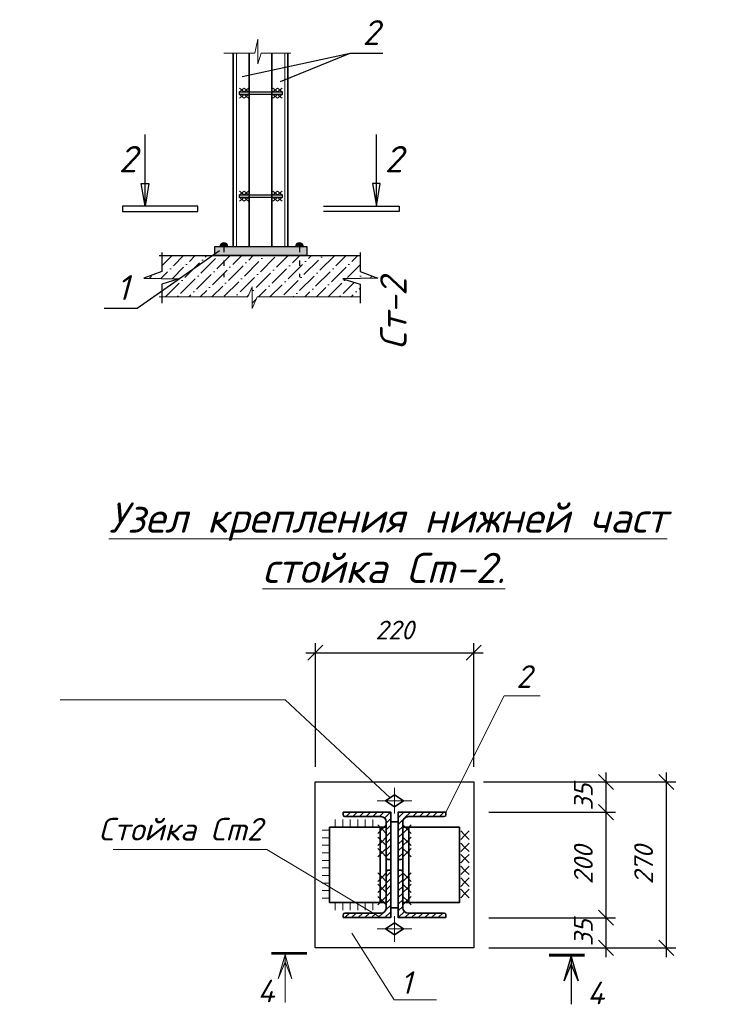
# Model space of a CAD drawing. Header units: millimetres. Extents: x -33345 to 4712671, y -3392 to 121473.
# Tile 293 of 656: x 1606403 to 1615769, y 54142 to 67202. Entities that reach past the tile are written whole.
import ezdxf

# ---------------------------------------------------------------- set-up
doc = ezdxf.new("R2010")
doc.units = ezdxf.units.MM
doc.linetypes.add('ACAD_ISO03W100', pattern=[30, 12, -18])
doc.linetypes.add('DASHED', pattern=[19.05, 12.7, -6.35])
for name, color, linetype, lineweight in [('ACO-размер', 7, 'Continuous', 13), ('ACO-текст', 7, 'Continuous', 20), ('blue', 5, 'Continuous', 35), ('DESIGN', 14, 'Continuous', 20), ('red', 12, 'Continuous', 30), ('shtrihovka', 254, 'Continuous', 0), ('выпуска', 220, 'Continuous', 35), ('ОСИ', 147, 'Continuous', 13), ('план', 7, 'Continuous', 30), ('Размер 1', 251, 'Continuous', 20), ('Узлы', 134, 'Continuous', 25), ('Штриховая-АСО', 8, 'Continuous', 15)]:
    doc.layers.add(name, color=color, linetype=linetype, lineweight=lineweight)
doc.layers.add('Сечения', color=7, linetype='Continuous')
doc.styles.add('ISO', font='isocpeui.ttf')
doc.styles.add('ISOCPEUR', font='isocpeui.ttf', dxfattribs={"height": 300})
doc.styles.add('RUSS', font='RUSS.shx', dxfattribs={"width": 0.8, "oblique": 15, "height": 250})
doc.styles.add('simp 0', font='isocpeui.ttf')
doc.styles.get("Standard").update_dxf_attribs({"font": 'arial.ttf'})
doc.dimstyles.new('RUSS$0', dxfattribs={"dimscale": 0, "dimtxt": 2.5, "dimasz": 2, "dimexe": 1.25, "dimexo": 2, "dimgap": 1.75, "dimtad": 1, "dimdec": 0, "dimlfac": 100, "dimzin": 0, "dimdsep": 46, "dimtxsty": 'RUSS', "dimblk1": 'OBLIQUE', "dimblk2": 'OBLIQUE', "dimsah": 1, "dimcen": 3, "dimdle": 1.25, "dimclrt": 1, "dimadec": 0, "dimazin": 0, "dimtfac": 0.75, "dimtdec": 0, "dimtmove": 0, "dimatfit": 0, "dimldrblk": 'OBLIQUE', "dimfxl": 1, "dimtvp": 1.5, "dimtolj": 1, "dimtzin": 0, "dimarcsym": 0})
pattern_1 = [(45, (1162872.827, 487886.215), (-44.194174, 44.194174), [])]

# ---------------------------------------------------------------- blocks, each defined once
blk = doc.blocks.new('_Oblique')
at = {"color": 0, "linetype": 'ByBlock', "lineweight": -2}
blk.add_line((-0.5, -0.5), (0.5, 0.5), dxfattribs=at)
blk = doc.blocks.new('*D2113')
at = {"layer": 'ACO-размер', "color": 0, "lineweight": -2, "ltscale": 5, "transparency": 16777216}
for p, q in [((1614174, 56816), (1614174, 55166)), ((1612622, 56691), (1614299, 56691)), ((1612622, 55291), (1614299, 55291))]:
    blk.add_line(p, q, dxfattribs=at)
at = {"layer": 'Defpoints', "color": 0, "ltscale": 5, "transparency": 16777216}
for p in [(1612422, 56691), (1612422, 55291), (1614174, 55291)]:
    blk.add_point(p, dxfattribs=at)
at = {"layer": 'ACO-размер', "color": 0, "lineweight": -2, "ltscale": 5, "transparency": 16777216, "xscale": 200, "yscale": 200, "zscale": 200}
for p, rotation in [((1614174, 56691), 90), ((1614174, 55291), 270)]:
    blk.add_blockref('_Oblique', p, dxfattribs=dict(at, rotation=rotation))
at = {"layer": 'ACO-размер', "color": 1, "ltscale": 5, "transparency": 16777216, "insert": (1613874, 55991), "char_height": 250, "attachment_point": 5, "rotation": 90, "style": 'simp 0'}
blk.add_mtext('\\A1;200', dxfattribs=at)
blk = doc.blocks.new('*D2114')
at = {"layer": 'ACO-размер', "color": 0, "lineweight": -2, "ltscale": 5, "transparency": 16777216}
for p, q in [((1614174, 57216), (1614174, 56566)), ((1612622, 57091), (1614299, 57091)), ((1612622, 56691), (1614299, 56691))]:
    blk.add_line(p, q, dxfattribs=at)
at = {"layer": 'Defpoints', "color": 0, "ltscale": 5, "transparency": 16777216}
for p in [(1612422, 57091), (1612422, 56691), (1614174, 56691)]:
    blk.add_point(p, dxfattribs=at)
at = {"layer": 'ACO-размер', "color": 0, "lineweight": -2, "ltscale": 5, "transparency": 16777216, "xscale": 200, "yscale": 200, "zscale": 200}
for p, rotation in [((1614174, 57091), 90), ((1614174, 56691), 270)]:
    blk.add_blockref('_Oblique', p, dxfattribs=dict(at, rotation=rotation))
at = {"layer": 'ACO-размер', "color": 1, "ltscale": 5, "transparency": 16777216, "insert": (1613874, 56891), "char_height": 250, "attachment_point": 5, "rotation": 90, "style": 'simp 0'}
blk.add_mtext('\\A1;35', dxfattribs=at)
blk = doc.blocks.new('*D2115')
at = {"layer": 'ACO-размер', "color": 0, "lineweight": -2, "ltscale": 5, "transparency": 16777216}
for p, q in [((1614174, 55416), (1614174, 54766)), ((1612622, 55291), (1614299, 55291)), ((1612622, 54891), (1614299, 54891))]:
    blk.add_line(p, q, dxfattribs=at)
at = {"layer": 'Defpoints', "color": 0, "ltscale": 5, "transparency": 16777216}
for p in [(1612422, 55291), (1612422, 54891), (1614174, 54891)]:
    blk.add_point(p, dxfattribs=at)
at = {"layer": 'ACO-размер', "color": 0, "lineweight": -2, "ltscale": 5, "transparency": 16777216, "xscale": 200, "yscale": 200, "zscale": 200}
for p, rotation in [((1614174, 55291), 90), ((1614174, 54891), 270)]:
    blk.add_blockref('_Oblique', p, dxfattribs=dict(at, rotation=rotation))
at = {"layer": 'ACO-размер', "color": 1, "ltscale": 5, "transparency": 16777216, "insert": (1613874, 55091), "char_height": 250, "attachment_point": 5, "rotation": 90, "style": 'simp 0'}
blk.add_mtext('\\A1;35', dxfattribs=at)
blk = doc.blocks.new('отв.- болт (постоян)')
at = {"color": 252, "lineweight": 35}
blk.add_lwpolyline([(0.8, 0), (0, -1.2), (-0.8, 0), (0, 1.2)], close=True, dxfattribs=at)
at = {"layer": 'ОСИ', "color": 1, "lineweight": 13, "ltscale": 0.5}
for points in [[(0, 2.3), (0, -2.3)], [(1.7, 0), (-1.7, 0)]]:
    blk.add_lwpolyline(points, dxfattribs=at)
blk = doc.blocks.new('*D2116')
at = {"layer": 'ACO-размер', "color": 0, "lineweight": -2, "ltscale": 5, "transparency": 16777216}
for p, q in [((1610322, 57291), (1610322, 58931)), ((1612422, 57291), (1612422, 58931)), ((1610197, 58806), (1612547, 58806))]:
    blk.add_line(p, q, dxfattribs=at)
at = {"layer": 'Defpoints', "color": 0, "ltscale": 5, "transparency": 16777216}
for p in [(1612422, 58806), (1610322, 57091), (1612422, 57091)]:
    blk.add_point(p, dxfattribs=at)
at = {"layer": 'ACO-размер', "color": 0, "lineweight": -2, "ltscale": 5, "transparency": 16777216, "xscale": 200, "yscale": 200, "zscale": 200, "rotation": 180}
blk.add_blockref('_Oblique', (1610322, 58806), dxfattribs=at)
at = {"layer": 'ACO-размер', "color": 0, "lineweight": -2, "ltscale": 5, "transparency": 16777216, "xscale": 200, "yscale": 200, "zscale": 200}
blk.add_blockref('_Oblique', (1612422, 58806), dxfattribs=at)
at = {"layer": 'ACO-размер', "color": 1, "ltscale": 5, "transparency": 16777216, "insert": (1611372, 59106), "char_height": 250, "attachment_point": 5, "style": 'simp 0'}
blk.add_mtext('\\A1;220', dxfattribs=at)
blk = doc.blocks.new('*D2117')
at = {"layer": 'ACO-размер', "color": 0, "lineweight": -2, "ltscale": 5, "transparency": 16777216}
for p, q in [((1614974, 57216), (1614974, 54766)), ((1612552, 57091), (1615099, 57091)), ((1612622, 54891), (1615099, 54891))]:
    blk.add_line(p, q, dxfattribs=at)
at = {"layer": 'Defpoints', "color": 0, "ltscale": 5, "transparency": 16777216}
for p in [(1612352, 57091), (1612422, 54891), (1614974, 54891)]:
    blk.add_point(p, dxfattribs=at)
at = {"layer": 'ACO-размер', "color": 0, "lineweight": -2, "ltscale": 5, "transparency": 16777216, "xscale": 200, "yscale": 200, "zscale": 200}
for p, rotation in [((1614974, 57091), 90), ((1614974, 54891), 270)]:
    blk.add_blockref('_Oblique', p, dxfattribs=dict(at, rotation=rotation))
at = {"layer": 'ACO-размер', "color": 1, "ltscale": 5, "transparency": 16777216, "insert": (1614673, 55991), "char_height": 250, "attachment_point": 5, "rotation": 90, "style": 'simp 0'}
blk.add_mtext('\\A1;270', dxfattribs=at)
blk = doc.blocks.new('сечение')
h = blk.add_hatch(color=256)
h.paths.add_polyline_path([(-291, 18), (-291, 120), (-199, 342)])
h.paths.add_polyline_path([(-383, 342), (-291, 120), (-291, 18)])
at = {"linetype": 'Continuous'}
blk.add_lwpolyline([(-291, 18), (-383, 342), (-291, 120), (-199, 342), (-291, 18), (-291, 652)], dxfattribs=at)
at = {"linetype": 'Continuous', "const_width": 36}
blk.add_lwpolyline([(0, 0), (-471, 0)], dxfattribs=at)

msp = doc.modelspace()

# ---------------------------------------------------------------- hatches: boundary and pattern name
at = {"lineweight": 13, "ltscale": 0.04}
h = msp.add_hatch(dxfattribs=at)
h.set_pattern_fill('ANSI36', color=256, scale=34.27065, style=0)
h.set_pattern_definition([(45, (1151109.91, 55934.7), (57.704853, 211.584462), [272.023286, -54.404657, 0, -54.404657])])
h.paths.add_polyline_path([(1611151.178, 63775.742), (1610915.068, 63860.96), (1610915.068, 64072.883), (1608954.342, 64072.883), (1608513.364, 63764.392), (1608513.447, 63764.39), (1608513.29, 63764.341), (1608286.226, 63605.496), (1608286.226, 63524.149), (1609428.263, 63524.149), (1609483.815, 63658.838), (1609483.815, 63371.023), (1609552.204, 63524.149), (1610915.068, 63524.149), (1610915.068, 63692.743), (1610687.846, 63764.39)])
h.paths.add_polyline_path([(1608954.342, 64072.883), (1608286.226, 64072.883), (1608286.226, 63860.96), (1608050.116, 63775.742), (1608513.364, 63764.392)])
at = {"layer": 'Сечения'}
h = msp.add_hatch(color=256, dxfattribs=at)
h.paths.add_polyline_path([(1609109.76, 64189.827), (1609109.76, 64242.277, -0.414213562), (1609162.21, 64189.827)])
h.paths.add_polyline_path([(1609109.76, 64189.827), (1609057.309, 64189.827, -0.414213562), (1609109.76, 64242.277)])
h = msp.add_hatch(color=256, dxfattribs=at)
h.paths.add_polyline_path([(1610110.503, 64189.827), (1610110.503, 64242.277, 0.414213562), (1610058.053, 64189.827)])
h.paths.add_polyline_path([(1610110.503, 64189.827), (1610162.953, 64189.827, 0.414213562), (1610110.503, 64242.277)])
at = {"layer": 'Узлы'}
msp.add_hatch(color=256, dxfattribs=at).paths.add_polyline_path([(1610213.946, 64189.827), (1608987.348, 64189.827), (1608987.348, 64072.883), (1610213.946, 64072.883)])
at = {"layer": 'Штриховая-АСО', "lineweight": 9}
h = msp.add_hatch(dxfattribs=at)
h.set_pattern_fill('ANSI31', scale=500)
h.set_pattern_definition(pattern_1)
edge = h.paths.add_edge_path()
edge.add_line((1610691.714, 56691.24), (1610691.714, 56654.24))
edge.add_arc((1610714.714, 56654.24), 23, 180.0000001, 270.0000001)
edge.add_line((1610714.714, 56631.24), (1611191.714, 56631.24))
edge.add_arc((1611191.714, 56561.24), 70, 0, 90, ccw=False)
edge.add_line((1611261.714, 56561.24), (1611261.714, 56084.24))
edge.add_arc((1611284.714, 56084.24), 23, 180, 270)
edge.add_line((1611284.714, 56061.24), (1611321.714, 56061.24))
edge.add_line((1611321.714, 56061.24), (1611321.714, 56691.24))
edge.add_line((1611321.714, 56691.24), (1610691.714, 56691.24))
edge = h.paths.add_edge_path()
edge.add_line((1610691.714, 55291.24), (1610691.714, 55328.24))
edge.add_arc((1610714.714, 55328.24), 23, 89.9999999, 179.9999999, ccw=False)
edge.add_line((1610714.714, 55351.24), (1611191.714, 55351.24))
edge.add_arc((1611191.714, 55421.24), 70, 270, 360)
edge.add_line((1611261.714, 55421.24), (1611261.714, 55898.24))
edge.add_arc((1611284.714, 55898.24), 23, 90, 180, ccw=False)
edge.add_line((1611284.714, 55921.24), (1611321.714, 55921.24))
edge.add_line((1611321.714, 55921.24), (1611321.714, 55291.24))
edge.add_line((1611321.714, 55291.24), (1610691.714, 55291.24))
h = msp.add_hatch(dxfattribs=at)
h.set_pattern_fill('ANSI31', scale=500)
h.set_pattern_definition(pattern_1)
edge = h.paths.add_edge_path()
edge.add_line((1612051.714, 56691.24), (1612051.714, 56654.24))
edge.add_arc((1612028.714, 56654.24), 23, 269.9999999, 359.9999999, ccw=False)
edge.add_line((1612028.714, 56631.24), (1611551.714, 56631.24))
edge.add_arc((1611551.714, 56561.24), 70, 90, 180)
edge.add_line((1611481.714, 56561.24), (1611481.714, 56084.24))
edge.add_arc((1611458.714, 56084.24), 23, -90, 0, ccw=False)
edge.add_line((1611458.714, 56061.24), (1611421.714, 56061.24))
edge.add_line((1611421.714, 56061.24), (1611421.714, 56691.24))
edge.add_line((1611421.714, 56691.24), (1612051.714, 56691.24))
edge = h.paths.add_edge_path()
edge.add_line((1612051.714, 55291.24), (1612051.714, 55328.24))
edge.add_arc((1612028.714, 55328.24), 23, 0.0000001, 90.0000001)
edge.add_line((1612028.714, 55351.24), (1611551.714, 55351.24))
edge.add_arc((1611551.714, 55421.24), 70, 180, 270, ccw=False)
edge.add_line((1611481.714, 55421.24), (1611481.714, 55898.24))
edge.add_arc((1611458.714, 55898.24), 23, 0, 90)
edge.add_line((1611458.714, 55921.24), (1611421.714, 55921.24))
edge.add_line((1611421.714, 55921.24), (1611421.714, 55291.24))
edge.add_line((1611421.714, 55291.24), (1612051.714, 55291.24))

# ---------------------------------------------------------------- linework, layer by layer
at = {"ltscale": 100}
for p, q in [((1609352.818, 66450.288, -1359241.5), (1610781.691, 66757.987, -1359241.5)), ((1609861.412, 66380.941, -1359241.5), (1610781.691, 66757.987, -1359241.5)), ((1610781.691, 66757.987, -1359241.5), (1611216.066, 66757.987, -1359241.5)), ((1607958.27, 63376.072, -1359241.5), (1609049.446, 64139.413, -1359241.5)), ((1607523.894, 63376.072, -1359241.5), (1607958.27, 63376.072, -1359241.5))]:
    msp.add_line(p, q, dxfattribs=at)
at = {"linetype": 'Continuous', "lineweight": 25, "ltscale": 100}
for p, q in [((1608065.231, 64727.16, -1359241.5), (1608014.953, 65027.61, -1359241.5)), ((1608014.953, 65027.61, -1359241.5), (1608115.509, 65027.61, -1359241.5)), ((1608115.509, 65027.61, -1359241.5), (1608065.231, 64727.16, -1359241.5)), ((1611182.209, 65027.61, -1359241.5), (1611081.653, 65027.61, -1359241.5)), ((1611081.653, 65027.61, -1359241.5), (1611131.931, 64727.16, -1359241.5)), ((1611131.931, 64727.16, -1359241.5), (1611182.209, 65027.61, -1359241.5)), ((1607765.231, 64727.16, -1359241.5), (1607765.231, 64657.16, -1359241.5)), ((1608765.231, 64727.16, -1359241.5), (1607765.231, 64727.16, -1359241.5)), ((1607765.231, 64657.16, -1359241.5), (1608765.231, 64657.16, -1359241.5)), ((1608765.231, 64657.16, -1359241.5), (1608765.231, 64727.16, -1359241.5)), ((1610431.931, 64727.16, -1359241.5), (1611431.931, 64727.16, -1359241.5)), ((1611431.931, 64657.16, -1359241.5), (1610431.931, 64657.16, -1359241.5)), ((1611431.931, 64727.16, -1359241.5), (1611431.931, 64657.16, -1359241.5))]:
    msp.add_line(p, q, dxfattribs=at)
at = {"linetype": 'Continuous', "lineweight": 25, "ltscale": 100, "elevation": -1359241.5}
for points in [[(1608065.231, 64727.16), (1608065.231, 65677.16)], [(1611131.931, 64727.16), (1611131.931, 65677.16)]]:
    msp.add_lwpolyline(points, dxfattribs=at)
at = {"color": 177, "ltscale": 10, "true_color": 0x293189, "elevation": -1359241.5}
for points in [[(1608286.226, 64113.876), (1608286.226, 63860.96), (1608050.116, 63775.742), (1608513.447, 63764.39), (1608286.226, 63692.743), (1608286.226, 63439.897)], [(1610915.068, 64113.876), (1610915.068, 63860.96), (1611151.178, 63775.742), (1610687.846, 63764.39), (1610915.068, 63692.743), (1610915.068, 63439.897)]]:
    msp.add_lwpolyline(points, dxfattribs=at)
at = {"layer": 'ACO-текст', "elevation": -1359241.5}
for points in [[(1606939.077, 58182.483), (1609920.903, 58182.483), (1611311.714, 56881.24)], [(1611186.714, 55291.24), (1609678.433, 56193.964), (1607643.371, 56193.964)], [(1610805.334, 55083.491), (1611368.219, 54200.699), (1611926.903, 54200.699)]]:
    msp.add_lwpolyline(points, dxfattribs=at)
at = {"layer": 'blue', "color": 112, "elevation": -1359241.5}
for points in [[(1610691.714, 56691.24), (1610691.714, 56654.24, 0.414213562), (1610714.714, 56631.24), (1611191.714, 56631.24, -0.414213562), (1611261.714, 56561.24), (1611261.714, 56084.24, 0.414213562), (1611284.714, 56061.24), (1611321.714, 56061.24), (1611321.714, 56691.24)], [(1612051.714, 56691.24), (1612051.714, 56654.24, -0.414213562), (1612028.714, 56631.24), (1611551.714, 56631.24, 0.414213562), (1611481.714, 56561.24), (1611481.714, 56084.24, -0.414213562), (1611458.714, 56061.24), (1611421.714, 56061.24), (1611421.714, 56691.24)], [(1610691.714, 55291.24), (1610691.714, 55328.24, -0.414213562), (1610714.714, 55351.24), (1611191.714, 55351.24, 0.414213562), (1611261.714, 55421.24), (1611261.714, 55898.24, -0.414213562), (1611284.714, 55921.24), (1611321.714, 55921.24), (1611321.714, 55291.24)], [(1612051.714, 55291.24), (1612051.714, 55328.24, 0.414213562), (1612028.714, 55351.24), (1611551.714, 55351.24, -0.414213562), (1611481.714, 55421.24), (1611481.714, 55898.24, 0.414213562), (1611458.714, 55921.24), (1611421.714, 55921.24), (1611421.714, 55291.24)]]:
    msp.add_lwpolyline(points, format="xyb", close=True, dxfattribs=at)
msp.add_lwpolyline([(1611321.714, 55421.24), (1611321.714, 56561.24), (1611421.714, 56561.24), (1611421.714, 55421.24)], close=True, dxfattribs=at)
at = {"layer": 'blue', "elevation": -1359241.5}
for points in [[(1611261.714, 55491.24), (1611261.714, 56491.24), (1610511.714, 56491.24), (1610511.714, 55491.24), (1611261.714, 55491.24)], [(1611181.714, 55491.24), (1611181.714, 56491.24)], [(1611261.714, 55491.24), (1611261.714, 56491.24)], [(1611481.714, 55491.24), (1611481.714, 56491.24), (1612231.714, 56491.24), (1612231.714, 55491.24), (1611481.714, 55491.24)], [(1611561.714, 55491.24), (1611561.714, 56491.24)]]:
    msp.add_lwpolyline(points, dxfattribs=at)
at = {"layer": 'DESIGN', "color": 0, "linetype": 'Continuous', "lineweight": 13, "elevation": -1359241.5}
msp.add_lwpolyline([(1612051.714, 56691.24), (1612824.111, 58231.602), (1613301.601, 58231.602)], dxfattribs=at)
at = {"layer": 'red', "elevation": -1359241.5}
msp.add_lwpolyline([(1610321.714, 54891.24), (1610321.714, 57091.24), (1612421.714, 57091.24), (1612421.714, 54891.24)], close=True, dxfattribs=at)
at = {"layer": 'shtrihovka', "color": 7, "elevation": -1359241.5}
for points in [[(1610584.131, 56591.24), (1610584.131, 56491.24)], [(1610684.131, 56591.24), (1610684.131, 56491.24)], [(1610784.131, 56591.24), (1610784.131, 56491.24)], [(1610884.131, 56591.24), (1610884.131, 56491.24)], [(1610984.131, 56591.24), (1610984.131, 56491.24)], [(1611084.131, 56591.24), (1611084.131, 56491.24)], [(1610411.714, 56450.729), (1610511.714, 56450.729)], [(1610411.714, 56350.729), (1610511.714, 56350.729)], [(1610411.714, 56250.729), (1610511.714, 56250.729)], [(1610411.714, 56150.729), (1610511.714, 56150.729)], [(1610411.714, 56050.729), (1610511.714, 56050.729)], [(1610411.714, 55950.729), (1610511.714, 55950.729)], [(1610411.714, 55850.729), (1610511.714, 55850.729)], [(1610411.714, 55750.729), (1610511.714, 55750.729)], [(1610411.714, 55650.729), (1610511.714, 55650.729)], [(1610411.714, 55550.729), (1610511.714, 55550.729)], [(1610584.131, 55391.24), (1610584.131, 55491.24)], [(1610684.131, 55391.24), (1610684.131, 55491.24)], [(1610784.131, 55391.24), (1610784.131, 55491.24)], [(1610884.131, 55391.24), (1610884.131, 55491.24)], [(1610984.131, 55391.24), (1610984.131, 55491.24)], [(1611084.131, 55391.24), (1611084.131, 55491.24)]]:
    msp.add_lwpolyline(points, dxfattribs=at)
for points in [[(1611261.714, 56409.059), (1611205.464, 56465.309), (1611261.714, 56521.559), (1611205.464, 56465.309), (1611149.214, 56521.559), (1611205.464, 56465.309), (1611149.214, 56409.059), (1611205.464, 56465.309)], [(1611481.714, 56409.059), (1611537.964, 56465.309), (1611481.714, 56521.559), (1611537.964, 56465.309), (1611594.214, 56521.559), (1611537.964, 56465.309), (1611594.214, 56409.059), (1611537.964, 56465.309)], [(1612248.529, 56329.63), (1612304.779, 56385.88), (1612248.529, 56442.13), (1612304.779, 56385.88), (1612361.029, 56442.13), (1612304.779, 56385.88), (1612361.029, 56329.63), (1612304.779, 56385.88)], [(1611261.714, 56247.068), (1611205.464, 56303.318), (1611261.714, 56359.568), (1611205.464, 56303.318), (1611149.214, 56359.568), (1611205.464, 56303.318), (1611149.214, 56247.068), (1611205.464, 56303.318)], [(1611481.714, 56247.068), (1611537.964, 56303.318), (1611481.714, 56359.568), (1611537.964, 56303.318), (1611594.214, 56359.568), (1611537.964, 56303.318), (1611594.214, 56247.068), (1611537.964, 56303.318)], [(1611261.714, 56097.076), (1611205.464, 56153.326), (1611261.714, 56209.576), (1611205.464, 56153.326), (1611149.214, 56209.576), (1611205.464, 56153.326), (1611149.214, 56097.076), (1611205.464, 56153.326)], [(1611481.714, 56097.076), (1611537.964, 56153.326), (1611481.714, 56209.576), (1611537.964, 56153.326), (1611594.214, 56209.576), (1611537.964, 56153.326), (1611594.214, 56097.076), (1611537.964, 56153.326)], [(1612248.529, 56167.638), (1612304.779, 56223.888), (1612248.529, 56280.138), (1612304.779, 56223.888), (1612361.029, 56280.138), (1612304.779, 56223.888), (1612361.029, 56167.638), (1612304.779, 56223.888)], [(1612248.529, 56017.646), (1612304.779, 56073.896), (1612248.529, 56130.146), (1612304.779, 56073.896), (1612361.029, 56130.146), (1612304.779, 56073.896), (1612361.029, 56017.646), (1612304.779, 56073.896)], [(1612248.529, 55861.655), (1612304.779, 55917.905), (1612248.529, 55974.155), (1612304.779, 55917.905), (1612361.029, 55974.155), (1612304.779, 55917.905), (1612361.029, 55861.655), (1612304.779, 55917.905)], [(1611261.714, 55885.404), (1611205.464, 55829.154), (1611261.714, 55772.904), (1611205.464, 55829.154), (1611149.214, 55772.904), (1611205.464, 55829.154), (1611149.214, 55885.404), (1611205.464, 55829.154)], [(1611481.714, 55885.404), (1611537.964, 55829.154), (1611481.714, 55772.904), (1611537.964, 55829.154), (1611594.214, 55772.904), (1611537.964, 55829.154), (1611594.214, 55885.404), (1611537.964, 55829.154)], [(1612248.529, 55705.663), (1612304.779, 55761.913), (1612248.529, 55818.163), (1612304.779, 55761.913), (1612361.029, 55818.163), (1612304.779, 55761.913), (1612361.029, 55705.663), (1612304.779, 55761.913)], [(1611261.714, 55735.412), (1611205.464, 55679.162), (1611261.714, 55622.912), (1611205.464, 55679.162), (1611149.214, 55622.912), (1611205.464, 55679.162), (1611149.214, 55735.412), (1611205.464, 55679.162)], [(1611481.714, 55735.412), (1611537.964, 55679.162), (1611481.714, 55622.912), (1611537.964, 55679.162), (1611594.214, 55622.912), (1611537.964, 55679.162), (1611594.214, 55735.412), (1611537.964, 55679.162)], [(1612248.529, 55555.671), (1612304.779, 55611.921), (1612248.529, 55668.171), (1612304.779, 55611.921), (1612361.029, 55668.171), (1612304.779, 55611.921), (1612361.029, 55555.671), (1612304.779, 55611.921)], [(1611261.714, 55573.421), (1611205.464, 55517.171), (1611261.714, 55460.921), (1611205.464, 55517.171), (1611149.214, 55460.921), (1611205.464, 55517.171), (1611149.214, 55573.421), (1611205.464, 55517.171)], [(1611481.714, 55573.421), (1611537.964, 55517.171), (1611481.714, 55460.921), (1611537.964, 55517.171), (1611594.214, 55460.921), (1611537.964, 55517.171), (1611594.214, 55573.421), (1611537.964, 55517.171)]]:
    msp.add_lwpolyline(points, close=True, dxfattribs=at)
at = {"layer": 'выпуска', "color": 206}
for p, q in [((1609234.007, 66757.607, -1359241.5), (1609234.007, 64189.827, -1359241.5)), ((1609446.79, 66757.607, -1359241.5), (1609446.79, 64189.827, -1359241.5)), ((1609743.984, 66757.607, -1359241.5), (1609743.984, 64189.827, -1359241.5)), ((1609956.767, 66757.607, -1359241.5), (1609956.767, 64189.827, -1359241.5))]:
    msp.add_line(p, q, dxfattribs=at)
at = {"layer": 'выпуска', "color": 0, "linetype": 'DASHED', "lineweight": 20, "ltscale": 0.01}
for p, q in [((1609275.437, 66757.607, -1359241.5), (1609275.437, 64189.827, -1359241.5)), ((1609915.337, 66757.607, -1359241.5), (1609915.337, 64189.827, -1359241.5))]:
    msp.add_line(p, q, dxfattribs=at)
at = {"layer": 'план'}
msp.add_line((1610213.946, 64072.883, -1359241.5), (1608987.348, 64072.883, -1359241.5), dxfattribs=at)
at = {"layer": 'план', "elevation": -1359241.5}
msp.add_lwpolyline([(1608251.538, 64072.883), (1610915.068, 64072.883)], dxfattribs=at)
at = {"layer": 'Размер 1'}
for p, q in [((1609376.934, 66293.989, -1359241.5), (1609316.236, 66244.88, -1359241.5)), ((1609376.934, 66244.88, -1359241.5), (1609316.236, 66293.989, -1359241.5)), ((1609437.632, 66293.989, -1359241.5), (1609376.934, 66244.88, -1359241.5)), ((1609437.632, 66244.88, -1359241.5), (1609376.934, 66293.989, -1359241.5)), ((1609820.228, 66293.989, -1359241.5), (1609759.53, 66244.88, -1359241.5)), ((1609820.228, 66244.88, -1359241.5), (1609759.53, 66293.989, -1359241.5)), ((1609880.927, 66293.989, -1359241.5), (1609820.228, 66244.88, -1359241.5)), ((1609880.927, 66244.88, -1359241.5), (1609820.228, 66293.989, -1359241.5)), ((1609376.934, 66162.461, -1359241.5), (1609316.236, 66211.57, -1359241.5)), ((1609376.934, 66211.57, -1359241.5), (1609316.236, 66162.461, -1359241.5)), ((1609437.632, 66162.461, -1359241.5), (1609376.934, 66211.57, -1359241.5)), ((1609437.632, 66211.57, -1359241.5), (1609376.934, 66162.461, -1359241.5)), ((1609820.228, 66162.461, -1359241.5), (1609759.53, 66211.57, -1359241.5)), ((1609820.228, 66211.57, -1359241.5), (1609759.53, 66162.461, -1359241.5)), ((1609880.927, 66162.461, -1359241.5), (1609820.228, 66211.57, -1359241.5)), ((1609880.927, 66211.57, -1359241.5), (1609820.228, 66162.461, -1359241.5)), ((1609376.934, 64927.906, -1359241.5), (1609316.236, 64878.797, -1359241.5)), ((1609376.934, 64878.797, -1359241.5), (1609316.236, 64927.906, -1359241.5)), ((1609437.632, 64927.906, -1359241.5), (1609376.934, 64878.797, -1359241.5)), ((1609437.632, 64878.797, -1359241.5), (1609376.934, 64927.906, -1359241.5)), ((1609820.228, 64927.906, -1359241.5), (1609759.53, 64878.797, -1359241.5)), ((1609820.228, 64878.797, -1359241.5), (1609759.53, 64927.906, -1359241.5)), ((1609880.927, 64927.906, -1359241.5), (1609820.228, 64878.797, -1359241.5)), ((1609880.927, 64878.797, -1359241.5), (1609820.228, 64927.906, -1359241.5)), ((1609376.934, 64796.379, -1359241.5), (1609316.236, 64845.488, -1359241.5)), ((1609376.934, 64845.488, -1359241.5), (1609316.236, 64796.379, -1359241.5)), ((1609437.632, 64796.379, -1359241.5), (1609376.934, 64845.488, -1359241.5)), ((1609437.632, 64845.488, -1359241.5), (1609376.934, 64796.379, -1359241.5)), ((1609820.228, 64796.379, -1359241.5), (1609759.53, 64845.488, -1359241.5)), ((1609820.228, 64845.488, -1359241.5), (1609759.53, 64796.379, -1359241.5)), ((1609880.927, 64796.379, -1359241.5), (1609820.228, 64845.488, -1359241.5)), ((1609880.927, 64845.488, -1359241.5), (1609820.228, 64796.379, -1359241.5)), ((1609428.263, 63524.149, -1359241.5), (1609483.815, 63658.838, -1359241.5)), ((1609483.815, 63658.838, -1359241.5), (1609483.815, 63371.023, -1359241.5)), ((1608251.538, 63524.149, -1359241.5), (1609428.263, 63524.149, -1359241.5)), ((1609483.815, 63371.023, -1359241.5), (1609552.204, 63524.149, -1359241.5)), ((1609552.204, 63524.149, -1359241.5), (1610915.068, 63524.149, -1359241.5))]:
    msp.add_line(p, q, dxfattribs=at)
at = {"layer": 'Размер 1', "elevation": -1359241.5}
msp.add_lwpolyline([(1609108.778, 66757.607), (1609519.026, 66757.607), (1609559.473, 66944.927), (1609559.473, 66614.723), (1609602.06, 66757.607), (1609995.977, 66757.607)], dxfattribs=at)
at = {"layer": 'Сечения', "linetype": 'ACAD_ISO03W100', "ltscale": 6}
for p, q in [((1609109.76, 64189.827, -1359241.5), (1609109.76, 63786.786, -1359241.5)), ((1610110.503, 64189.827, -1359241.5), (1610110.503, 63786.786, -1359241.5))]:
    msp.add_line(p, q, dxfattribs=at)
at = {"layer": 'Сечения', "elevation": -1359241.5}
for points in [[(1609880.927, 66211.57), (1609316.236, 66211.57), (1609316.236, 66244.88), (1609880.927, 66244.88)], [(1609880.927, 64845.488), (1609316.236, 64845.488), (1609316.236, 64878.797), (1609880.927, 64878.797)]]:
    msp.add_lwpolyline(points, close=True, dxfattribs=at)
at = {"layer": 'Сечения'}
for centre in [(1609109.76, 64189.827, -1359241.5), (1610110.503, 64189.827, -1359241.5)]:
    msp.add_arc(centre, 52.45, 0, 180, dxfattribs=at)
at = {"layer": 'Узлы', "elevation": -1359241.5}
msp.add_lwpolyline([(1610213.946, 64189.827), (1608987.348, 64189.827), (1608987.348, 64072.883), (1610213.946, 64072.883)], close=True, dxfattribs=at)

# ---------------------------------------------------------------- block references
at = {"color": 6, "ltscale": 2, "yscale": 100, "zscale": 100, "rotation": 270}
for p, xscale in [((1611371.714, 56841.24, -1359241.5), 100), ((1611371.714, 55141.24, -1359241.5), -100)]:
    msp.add_blockref('отв.- болт (постоян)', p, dxfattribs=dict(at, xscale=xscale))
at = {"color": 0, "linetype": 'Continuous', "rotation": 180}
msp.add_blockref('сечение', (1613420.593, 54793.695, -1359241.5), dxfattribs=at)
at = {"layer": 'ACO-текст', "xscale": -1, "rotation": 180}
msp.add_blockref('сечение', (1610210.915, 54819.739, -1359241.5), dxfattribs=at)

# ---------------------------------------------------------------- texts
at = {"linetype": 'Continuous', "lineweight": 25, "ltscale": 100, "char_height": 350, "width": 465.87121}
for insert, attachment_point in [((1607716.784, 65527.16, -1359241.5), 1), ((1611480.378, 65527.16, -1359241.5), 3)]:
    msp.add_mtext('{\\fISOCPEUR|b0|i1|c0|p34;2}', dxfattribs=dict(at, insert=insert, attachment_point=attachment_point))
at = {"insert": (351439.431, 62275.551), "char_height": 500, "width": 9875.6458, "attachment_point": 1, "style": 'ISO'}
msp.add_mtext('\\pi4343.31532;{\\LА-А\\P\\pi0;Армирование приямка. M 1:20}', dxfattribs=at)
at = {"layer": 'ACO-текст', "style": 'simp 0'}
for s, p in [('2', (1612984.097, 58339.129, -1359241.5)), ('Стойка Сm2', (1607449.519, 56314.501, -1359241.5)), ('4', (1609555.132, 54168.097, -1359241.5)), ('1', (1611450.525, 54279.878, -1359241.5)), ('4', (1613926.376, 54142.052, -1359241.5))]:
    msp.add_text(s, height=300, dxfattribs=at).set_placement(p)
at = {"layer": 'ACO-текст', "ltscale": 100, "insert": (1606721.281, 60797.622, -1359241.5), "char_height": 400, "attachment_point": 1, "style": 'ISOCPEUR'}
msp.add_mtext_dynamic_manual_height_columns('\\pxi2.15495;{\\LУзел крепления нижней част \\P\\pi7.25495;стойка Сm-2.}', width=9250.02412, gutter_width=1500, heights=[0], dxfattribs=at)
at = {"layer": 'ACO-текст', "insert": (1492043.62, 58582.633, -2718483), "char_height": 300, "width": 3709.09797, "attachment_point": 1, "style": 'simp 0'}
msp.add_mtext('\\pi-651.92829,l900;Дюбель-шпильки\\P\\pi183.75353;М12х130', dxfattribs=at)
at = {"layer": 'Сечения', "linetype": 'Continuous', "lineweight": 20, "ltscale": 70, "char_height": 330, "width": 31438.36857, "attachment_point": 1, "style": 'ISOCPEUR'}
for s, insert in [('{\\C0;2}', (1610946.997, 67196.178, -1359241.5)), ('{\\C0;1}', (1607689.2, 63814.263, -1359241.5))]:
    msp.add_mtext(s, dxfattribs=dict(at, insert=insert))
at = {"layer": 'Сечения', "linetype": 'Continuous', "lineweight": 20, "ltscale": 70, "insert": (1611181.275, 62824.273, -1359241.5), "char_height": 350, "width": 31438.36857, "attachment_point": 1, "rotation": 90, "style": 'ISOCPEUR'}
msp.add_mtext('{\\C0;Ст-2}', dxfattribs=at)

# ---------------------------------------------------------------- dimensions: what is measured, and where the dimension line sits
at = {"layer": 'ACO-размер', "ltscale": 5}
dim = msp.add_linear_dim(base=(1612421.714, 58806.262, -1359241.5), p1=(1610321.714, 57091.24, -1359241.5), p2=(1612421.714, 57091.24, -1359241.5), text='220', dimstyle='RUSS$0', override={"dimscale": 100, "dimlfac": 0.1, "dimtxsty": 'simp 0', "dimtmove": 1}, dxfattribs=at)
dim.commit()
dim.dimension.update_dxf_attribs({"geometry": '*D2116', "text_midpoint": (1611371.714, 59106.262, -1359241.5)})
for base, p1, p2, text, picture, middle in [((1614974.45, 54891.24, -1359241.5), (1612351.714, 57091.24, -1359241.5), (1612421.714, 54891.24, -1359241.5), '270', '*D2117', (1614672.84, 55991.24, -1359241.5)), ((1614174.45, 55291.24, -1359241.5), (1612421.714, 56691.24, -1359241.5), (1612421.714, 55291.24, -1359241.5), '200', '*D2113', (1613874.45, 55991.24, -1359241.5))]:
    dim = msp.add_linear_dim(base=base, p1=p1, p2=p2, angle=90, text=text, dimstyle='RUSS$0', override={"dimscale": 100, "dimlfac": 0.1, "dimtxsty": 'simp 0', "dimtmove": 1}, dxfattribs=at)
    dim.commit()
    dim.dimension.update_dxf_attribs({"geometry": picture, "text_midpoint": middle})
for base, p1, p2, picture, middle in [((1614174.45, 56691.24, -1359241.5), (1612421.714, 57091.24, -1359241.5), (1612421.714, 56691.24, -1359241.5), '*D2114', (1614174.45, 56891.24, -1359241.5)), ((1614174.45, 54891.24, -1359241.5), (1612421.714, 55291.24, -1359241.5), (1612421.714, 54891.24, -1359241.5), '*D2115', (1614174.45, 55091.24, -1359241.5))]:
    dim = msp.add_linear_dim(base=base, p1=p1, p2=p2, angle=90, text='35', dimstyle='RUSS$0', override={"dimscale": 100, "dimlfac": 0.1, "dimtxsty": 'simp 0', "dimtmove": 1}, dxfattribs=at)
    dim.commit()
    dim.dimension.update_dxf_attribs({"geometry": picture, "text_midpoint": middle, "dimtype": 160})

doc.saveas('drawing.dxf')
